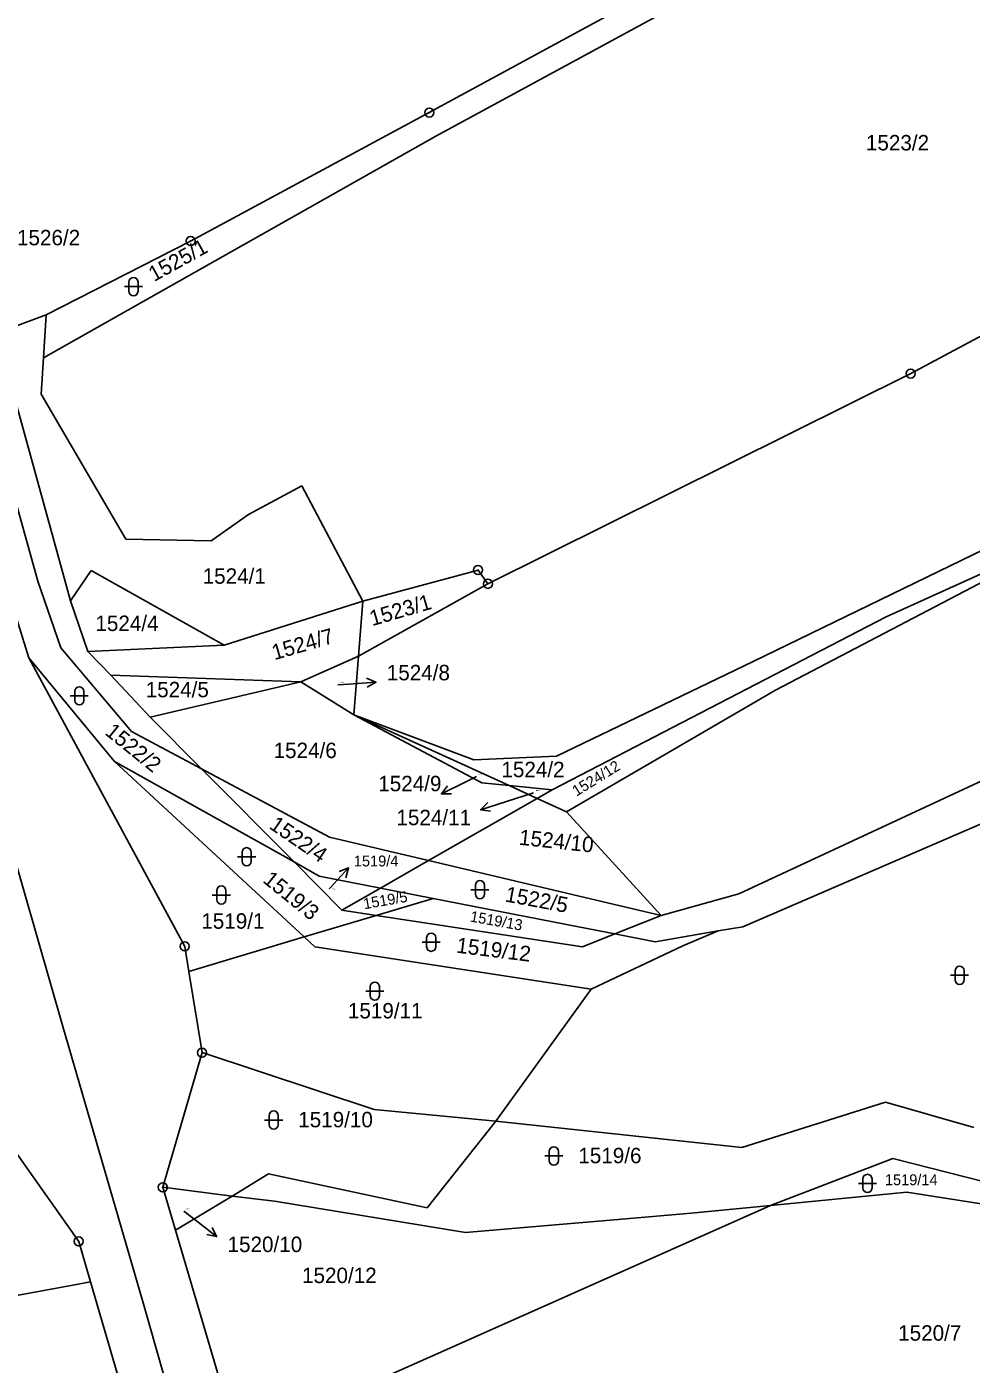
# Model space of a CAD drawing. Extents: x -736345 to -729997, y -1130177 to -1122501.
# Drawn here: x -733630.8 to -733526.8, y -1125726 to -1125578.7 of the extents above; entities that cross this region are included whole.
import ezdxf

# ---------------------------------------------------------------- set-up
doc = ezdxf.new("R2010")
doc.units = 0
for name, color, linetype in [('Vrstva 1', 7, 'Continuous'), ('Vrstva 10', 7, 'Continuous'), ('Vrstva 16', 7, 'Continuous'), ('Vrstva 18', 7, 'Continuous'), ('Vrstva 25', 7, 'Continuous')]:
    doc.layers.add(name, color=color, linetype=linetype)

msp = doc.modelspace()

# ---------------------------------------------------------------- linework, layer by layer
at = {"layer": 'Vrstva 1'}
for points in [[(-733561.46, -1125574.56), (-733586.49, -1125588.19)], [(-733585.78, -1125590.79), (-733560.8, -1125577.23)], [(-733586.49, -1125588.19), (-733612.77, -1125602.34)], [(-733618.83, -1125609.49), (-733585.78, -1125590.79)], [(-733486.25, -1125591.67), (-733533.49, -1125616.94)], [(-733628.66, -1125610.46), (-733612.77, -1125602.34)], [(-733457.04, -1125607.88), (-733536.18, -1125643.72)], [(-733628.96, -1125615.22), (-733618.83, -1125609.49)], [(-733629.6, -1125639.79), (-733637.79, -1125610.42)], [(-733634.14, -1125612.5), (-733628.66, -1125610.46)], [(-733628.66, -1125610.46), (-733628.96, -1125615.22)], [(-733634.14, -1125612.5), (-733626, -1125641.97)], [(-733629.21, -1125619.21), (-733628.96, -1125615.22)], [(-733533.49, -1125616.94), (-733580.04, -1125640.09)], [(-733619.91, -1125635.19), (-733629.21, -1125619.21)], [(-733636.31, -1125629.92), (-733630.57, -1125648.24)], [(-733600.53, -1125629.3), (-733606.4, -1125632.44)], [(-733593.8, -1125642.02), (-733600.53, -1125629.3)], [(-733606.4, -1125632.44), (-733610.51, -1125635.37)], [(-733610.51, -1125635.37), (-733619.91, -1125635.19)], [(-733550.83, -1125648.65), (-733525.37, -1125636.26)], [(-733623.7, -1125638.61), (-733626, -1125641.97)], [(-733609.09, -1125646.85), (-733623.7, -1125638.61)], [(-733581.12, -1125638.58), (-733593.8, -1125642.02)], [(-733580.04, -1125640.09), (-733581.12, -1125638.58)], [(-733627.05, -1125647.16), (-733629.6, -1125639.79)], [(-733594.27, -1125648.05), (-733580.04, -1125640.09)], [(-733548.39, -1125651.82), (-733524.39, -1125639.24)], [(-733626, -1125641.97), (-733624.09, -1125647.53)], [(-733593.8, -1125642.02), (-733609.09, -1125646.85)], [(-733593.8, -1125642.02), (-733594.27, -1125648.05)], [(-733536.18, -1125643.72), (-733572.97, -1125662.79)], [(-733619.29, -1125656.36), (-733627.05, -1125647.16)], [(-733609.09, -1125646.85), (-733624.09, -1125647.53)], [(-733621.54, -1125650.17), (-733624.09, -1125647.53)], [(-733613.41, -1125680.02), (-733630.57, -1125648.24)], [(-733630.57, -1125648.24), (-733621.13, -1125659.65)], [(-733600.65, -1125650.88), (-733594.27, -1125648.05)], [(-733594.27, -1125648.05), (-733594.78, -1125654.53)], [(-733572.48, -1125659.06), (-733550.83, -1125648.65)], [(-733621.54, -1125650.17), (-733617.23, -1125654.77)], [(-733621.54, -1125650.17), (-733600.65, -1125650.88)], [(-733617.23, -1125654.77), (-733600.65, -1125650.88)], [(-733600.65, -1125650.88), (-733594.78, -1125654.53)], [(-733571.38, -1125665.21), (-733548.39, -1125651.82)], [(-733611.56, -1125660.48), (-733617.23, -1125654.77)], [(-733594.78, -1125654.53), (-733581.6, -1125659.49)], [(-733580.71, -1125662.02), (-733594.78, -1125654.53)], [(-733577.71, -1125662.32), (-733594.78, -1125654.53)], [(-733611.56, -1125660.48), (-733619.29, -1125656.36)], [(-733581.6, -1125659.49), (-733572.48, -1125659.06)], [(-733600.27, -1125678.98), (-733621.13, -1125659.65)], [(-733621.13, -1125659.65), (-733601.38, -1125670.73)], [(-733597.46, -1125667.99), (-733611.56, -1125660.48)], [(-733601.38, -1125670.73), (-733611.56, -1125660.48)], [(-733577.71, -1125662.32), (-733580.71, -1125662.02)], [(-733574.62, -1125663.73), (-733577.71, -1125662.32)], [(-733572.97, -1125662.79), (-733577.71, -1125662.32)], [(-733525.57, -1125661.74), (-733552.41, -1125674.22)], [(-733574.62, -1125663.73), (-733586.56, -1125670.57)], [(-733572.97, -1125662.79), (-733574.62, -1125663.73)], [(-733572.61, -1125664.65), (-733574.62, -1125663.73)], [(-733571.38, -1125665.21), (-733572.61, -1125664.65)], [(-733560.95, -1125676.62), (-733571.38, -1125665.21)], [(-733524.12, -1125665.83), (-733551.98, -1125677.86)], [(-733586.56, -1125670.57), (-733597.46, -1125667.99)], [(-733601.38, -1125670.73), (-733598.62, -1125672.28)], [(-733596.11, -1125676.04), (-733601.38, -1125670.73)], [(-733586.56, -1125670.57), (-733591.86, -1125673.6)], [(-733570.75, -1125674.31), (-733586.56, -1125670.57)], [(-733598.62, -1125672.28), (-733591.86, -1125673.6)], [(-733591.86, -1125673.6), (-733596.11, -1125676.04)], [(-733591.86, -1125673.6), (-733586.06, -1125674.74)], [(-733560.95, -1125676.62), (-733570.75, -1125674.31)], [(-733552.41, -1125674.22), (-733560.95, -1125676.62)], [(-733586.06, -1125674.74), (-733592.33, -1125676.61)], [(-733570.06, -1125677.88), (-733586.06, -1125674.74)], [(-733592.33, -1125676.61), (-733600.27, -1125678.98)], [(-733596.11, -1125676.04), (-733592.33, -1125676.61)], [(-733592.33, -1125676.61), (-733569.64, -1125680.07)], [(-733566.08, -1125678.66), (-733560.95, -1125676.62)], [(-733566.08, -1125678.66), (-733570.06, -1125677.88)], [(-733569.64, -1125680.07), (-733566.08, -1125678.66)], [(-733561.62, -1125679.53), (-733566.08, -1125678.66)], [(-733554.69, -1125678.33), (-733561.62, -1125679.53)], [(-733554.69, -1125678.33), (-733558.59, -1125679.95)], [(-733551.98, -1125677.86), (-733554.69, -1125678.33)], [(-733612.96, -1125682.78), (-733613.41, -1125680.02)], [(-733600.27, -1125678.98), (-733612.96, -1125682.78)], [(-733599.1, -1125680.07), (-733600.27, -1125678.98)], [(-733568.67, -1125684.74), (-733599.1, -1125680.07)], [(-733558.59, -1125679.95), (-733568.67, -1125684.74)], [(-733612.96, -1125682.78), (-733611.51, -1125691.72)], [(-733579.17, -1125699.27), (-733568.67, -1125684.74)], [(-733611.51, -1125691.72), (-733615.83, -1125706.56)], [(-733611.51, -1125691.72), (-733592.56, -1125697.99)], [(-733552.09, -1125702.18), (-733536.27, -1125697.17)], [(-733536.27, -1125697.17), (-733526.54, -1125699.97)], [(-733592.56, -1125697.99), (-733579.17, -1125699.27)], [(-733579.17, -1125699.27), (-733586.74, -1125708.82)], [(-733579.17, -1125699.27), (-733552.09, -1125702.18)], [(-733625.09, -1125712.52), (-733631.86, -1125702.9)], [(-733548.94, -1125708.57), (-733535.44, -1125703.39)], [(-733535.44, -1125703.39), (-733510.93, -1125709.61)], [(-733608.2, -1125707.52), (-733604.19, -1125705.09)], [(-733586.74, -1125708.82), (-733604.19, -1125705.09)], [(-733615.83, -1125706.56), (-733614.43, -1125711.28)], [(-733615.83, -1125706.56), (-733608.2, -1125707.52)], [(-733614.43, -1125711.28), (-733608.2, -1125707.52)], [(-733608.2, -1125707.52), (-733603.54, -1125708.1)], [(-733603.54, -1125708.1), (-733582.5, -1125711.52)], [(-733548.94, -1125708.57), (-733533.9, -1125707.11)], [(-733533.9, -1125707.11), (-733512.11, -1125710.51)], [(-733603.46, -1125732.84), (-733548.94, -1125708.57)], [(-733566.14, -1125710.14), (-733557.67, -1125709.42)], [(-733557.67, -1125709.42), (-733548.94, -1125708.57)], [(-733582.5, -1125711.52), (-733575.65, -1125710.94)], [(-733575.65, -1125710.94), (-733566.14, -1125710.14)], [(-733623.79, -1125716.97), (-733625.09, -1125712.52)], [(-733614.43, -1125711.28), (-733607.52, -1125734.65)], [(-733625.72, -1125717.33), (-733623.79, -1125716.97)], [(-733623.79, -1125716.97), (-733617.16, -1125739.73)], [(-733636.33, -1125719.3), (-733625.72, -1125717.33)]]:
    msp.add_lwpolyline(points, dxfattribs=at)
at = {"layer": 'Vrstva 10'}
for points in [[(-733636.88, -1125653.9), (-733626.82, -1125688.86)], [(-733626.82, -1125688.86), (-733617.99, -1125719.27)], [(-733617.99, -1125719.27), (-733607.31, -1125756.78)]]:
    msp.add_lwpolyline(points, dxfattribs=at)
at = {"layer": 'Vrstva 16'}
for points in [[(-733596.57, -1125651.21), (-733595.36, -1125651.13)], [(-733581.31, -1125661.3), (-733582.48, -1125661.89)], [(-733575.02, -1125663.11), (-733577.99, -1125664.06)], [(-733597.5, -1125673.67), (-733597.42, -1125673.58)], [(-733613.52, -1125709.19), (-733612.27, -1125710.15)]]:
    msp.add_lwpolyline(points, dxfattribs=at)
at = {"layer": 'Vrstva 25'}
for points in [[(-733620.06, -1125607.36), (-733618.06, -1125607.36)], [(-733619.56, -1125607.86), (-733619.56, -1125606.86)], [(-733618.56, -1125606.86), (-733618.56, -1125607.86)], [(-733593.399, -1125650.496), (-733592.367, -1125650.926), (-733593.331, -1125651.492)], [(-733625.53, -1125652.93), (-733625.53, -1125651.93)], [(-733624.53, -1125651.93), (-733624.53, -1125652.93)], [(-733595.36, -1125651.13), (-733592.367, -1125650.926)], [(-733626.03, -1125652.43), (-733624.03, -1125652.43)], [(-733582.48, -1125661.89), (-733585.162, -1125663.233)], [(-733584.044, -1125663.232), (-733585.162, -1125663.233), (-733584.492, -1125662.338)], [(-733577.99, -1125664.06), (-733580.847, -1125664.972)], [(-733579.743, -1125665.144), (-733580.847, -1125664.972), (-733580.047, -1125664.191)], [(-733607.1, -1125670.65), (-733607.1, -1125669.65)], [(-733606.1, -1125669.65), (-733606.1, -1125670.65)], [(-733607.6, -1125670.15), (-733605.6, -1125670.15)], [(-733597.42, -1125673.58), (-733595.371, -1125671.39)], [(-733596.419, -1125671.779), (-733595.371, -1125671.39), (-733595.689, -1125672.462)], [(-733609.89, -1125674.87), (-733609.89, -1125673.87)], [(-733608.89, -1125673.87), (-733608.89, -1125674.87)], [(-733581.92, -1125673.78), (-733579.92, -1125673.78)], [(-733581.42, -1125674.28), (-733581.42, -1125673.28)], [(-733580.42, -1125673.28), (-733580.42, -1125674.28)], [(-733610.39, -1125674.37), (-733608.39, -1125674.37)], [(-733587.28, -1125679.57), (-733585.28, -1125679.57)], [(-733586.78, -1125680.07), (-733586.78, -1125679.07)], [(-733585.78, -1125679.07), (-733585.78, -1125680.07)], [(-733528.61, -1125683.71), (-733528.61, -1125682.71)], [(-733527.61, -1125682.71), (-733527.61, -1125683.71)], [(-733592.99, -1125685.46), (-733592.99, -1125684.46)], [(-733591.99, -1125684.46), (-733591.99, -1125685.46)], [(-733529.11, -1125683.21), (-733527.11, -1125683.21)], [(-733593.49, -1125684.96), (-733591.49, -1125684.96)], [(-733604.62, -1125699.15), (-733602.62, -1125699.15)], [(-733604.12, -1125699.65), (-733604.12, -1125698.65)], [(-733603.12, -1125698.65), (-733603.12, -1125699.65)], [(-733573.78, -1125703.11), (-733571.78, -1125703.11)], [(-733573.28, -1125703.61), (-733573.28, -1125702.61)], [(-733572.28, -1125702.61), (-733572.28, -1125703.61)], [(-733539.25, -1125706.13), (-733537.25, -1125706.13)], [(-733538.75, -1125706.63), (-733538.75, -1125705.63)], [(-733537.75, -1125705.63), (-733537.75, -1125706.63)], [(-733612.27, -1125710.15), (-733609.9, -1125711.988)], [(-733610.384, -1125710.98), (-733609.9, -1125711.988), (-733610.997, -1125711.77)]]:
    msp.add_lwpolyline(points, dxfattribs=at)
for centre, radius in [((-733586.49, -1125588.19), 0.5), ((-733586.49, -1125588.19), 0.032), ((-733612.77, -1125602.34), 0.5), ((-733612.77, -1125602.34), 0.032), ((-733533.49, -1125616.94), 0.5), ((-733533.49, -1125616.94), 0.032), ((-733581.12, -1125638.58), 0.5), ((-733581.12, -1125638.58), 0.032), ((-733580.04, -1125640.09), 0.5), ((-733580.04, -1125640.09), 0.032), ((-733613.41, -1125680.02), 0.5), ((-733613.41, -1125680.02), 0.032), ((-733611.51, -1125691.72), 0.5), ((-733611.51, -1125691.72), 0.032), ((-733615.83, -1125706.56), 0.5), ((-733615.83, -1125706.56), 0.032), ((-733625.09, -1125712.52), 0.5), ((-733625.09, -1125712.52), 0.032)]:
    msp.add_circle(centre, radius, dxfattribs=at)
for centre, start, end in [((-733619.06, -1125606.86), 0.10099, 180.00143), ((-733619.06, -1125607.86), 180.10243, 0.00286), ((-733625.03, -1125651.93), 0.10099, 180.00143), ((-733625.03, -1125652.93), 180.10243, 0.00286), ((-733606.6, -1125669.65), 0.10099, 180.00143), ((-733606.6, -1125670.65), 180.10243, 0.00286), ((-733580.92, -1125673.28), 0.10099, 180.00143), ((-733609.39, -1125673.87), 0.10099, 180.00143), ((-733580.92, -1125674.28), 180.10243, 0.00286), ((-733609.39, -1125674.87), 180.10243, 0.00286), ((-733586.28, -1125679.07), 0.10099, 180.00143), ((-733586.28, -1125680.07), 180.10243, 0.00286), ((-733528.11, -1125682.71), 0.10099, 180.00143), ((-733592.49, -1125684.46), 0.10099, 180.00143), ((-733528.11, -1125683.71), 180.10243, 0.00286), ((-733592.49, -1125685.46), 180.10243, 0.00286), ((-733603.62, -1125698.65), 0.10099, 180.00143), ((-733603.62, -1125699.65), 180.10243, 0.00286), ((-733572.78, -1125702.61), 0.10099, 180.00143), ((-733572.78, -1125703.61), 180.10243, 0.00286), ((-733538.25, -1125705.63), 0.10099, 180.00143), ((-733538.25, -1125706.63), 180.10243, 0.00286)]:
    msp.add_arc(centre, 0.5, start, end, dxfattribs=at)

# ---------------------------------------------------------------- texts
at = {"layer": 'Vrstva 16'}
for s, height, p in [('1526/2', 1.7, (-733631.88, -1125602.81)), ('1524/8', 1.7, (-733591.17, -1125650.72)), ('1524/9', 1.7, (-733592.107, -1125662.94)), ('1524/11', 1.7, (-733590.107, -1125666.68)), ('1519/4', 1.2, (-733594.8, -1125671.22)), ('1520/10', 1.7, (-733608.7, -1125713.69))]:
    msp.add_text(s, height=height, dxfattribs=at).set_placement(p)
at = {"layer": 'Vrstva 18'}
for s, height, p in [('1523/2', 1.7, (-733538.42, -1125592.36)), ('1524/1', 1.7, (-733611.44, -1125640.09)), ('1524/4', 1.7, (-733623.25, -1125645.29)), ('1524/5', 1.7, (-733617.71, -1125652.59)), ('1524/8', 0.1, (-733596.37, -1125651.01)), ('1524/6', 1.7, (-733603.63, -1125659.29)), ('1524/2', 1.7, (-733578.55, -1125661.39)), ('1524/9', 0.1, (-733581.11, -1125661.1)), ('1524/11', 0.1, (-733574.82, -1125662.91)), ('1519/1', 1.7, (-733611.59, -1125678.08)), ('1519/11', 1.7, (-733595.45, -1125687.96)), ('1519/10', 1.7, (-733600.92, -1125699.95)), ('1519/6', 1.7, (-733570.08, -1125703.91)), ('1519/14', 1.2, (-733536.33, -1125706.33)), ('1520/10', 0.1, (-733613.32, -1125708.99)), ('1520/12', 1.7, (-733600.5, -1125717.11)), ('1520/7', 1.7, (-733534.87, -1125723.45))]:
    msp.add_text(s, height=height, dxfattribs=at).set_placement(p)
for s, height, rotation, p in [('1525/1', 1.7, 29.00023, (-733616.803, -1125606.869)), ('1523/1', 1.7, 16.20013, (-733592.784, -1125644.763)), ('1524/7', 1.7, 16.20013, (-733603.544, -1125648.513)), ('1522/2', 1.7, 321.10255, (-733622.299, -1125656.61)), ('1524/12', 1.2, 31.70025, (-733570.285, -1125663.535)), ('1522/4', 1.7, 325.60259, (-733604.222, -1125666.958)), ('1524/10', 1.7, 353.90281, (-733576.67, -1125668.823)), ('1519/3', 1.7, 321.10255, (-733604.919, -1125672.89)), ('1519/4', 0.1, 325.30259, (-733597.222, -1125673.62)), ('1519/5', 1.2, 9.80008, (-733593.647, -1125675.939)), ('1522/5', 1.7, 349.50278, (-733578.227, -1125675.07)), ('1519/13', 1.2, 349.90278, (-733582.059, -1125677.279)), ('1519/12', 1.7, 352.90281, (-733583.577, -1125680.707))]:
    msp.add_text(s, height=height, rotation=rotation, dxfattribs=at).set_placement(p)

doc.saveas('drawing.dxf')
